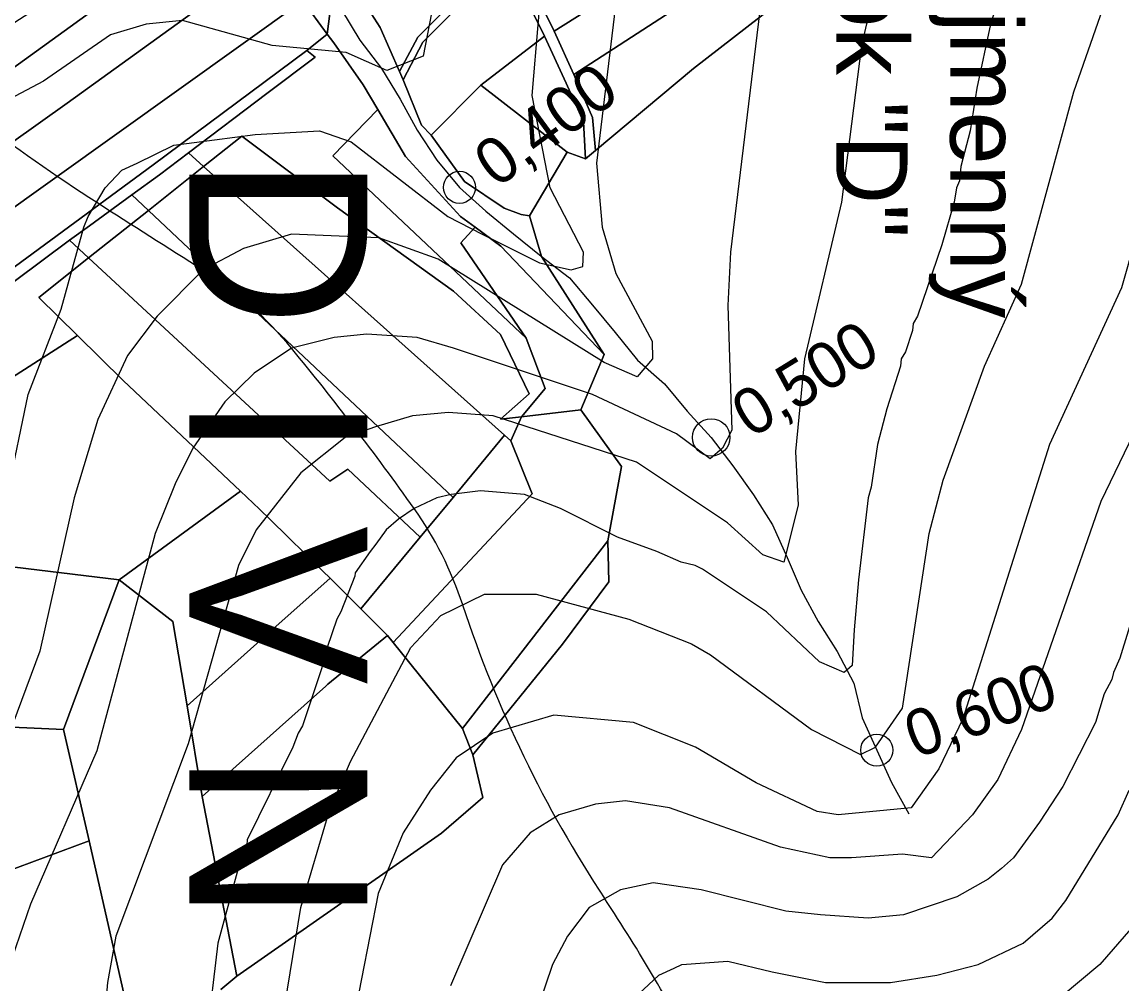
# Model space of a CAD drawing. Extents: x -510989 to -501240, y -1184665 to -1176098.
# Drawn here: x -504432.5 to -504123.7, y -1182442.4 to -1182172.4 of the extents above; entities that cross this region are included whole.
import ezdxf

# ---------------------------------------------------------------- set-up
doc = ezdxf.new("R2010")
doc.units = 0
for name, color, linetype in [('lesni_pozemek', 7, 'Continuous'), ('NAVRH_rozvodnice', 7, 'Continuous'), ('orna_puda', 7, 'Continuous'), ('ostatni_plocha_x_neplodna_puda', 7, 'Continuous'), ('ostatni_plocha_x_ostatni_komunikace', 7, 'Continuous'), ('popis', 7, 'Continuous'), ('STAV_zaplavove_uzemi', 7, 'Continuous'), ('trasovani_toku', 7, 'Continuous'), ('trvaly_travni_porost', 7, 'Continuous'), ('vodni_plocha_x_zamokrena_plocha', 7, 'Continuous'), ('vrstevnice_01', 7, 'Continuous'), ('vrstevnice_02', 7, 'Continuous'), ('zahrada', 7, 'Continuous')]:
    doc.layers.add(name, color=color, linetype=linetype)

msp = doc.modelspace()

# ---------------------------------------------------------------- linework, layer by layer
at = {"layer": 'lesni_pozemek'}
for points in [[(-504068.72, -1182002.53), (-504071.49, -1182011.25), (-504079.83, -1182036.37), (-504112.59, -1182060.48), (-504143.77, -1182081.92), (-504186.66, -1182113.76), (-504247.56, -1182152.56), (-504283.09, -1182175.02), (-504283.14, -1182174.9), (-504290.59, -1182160.1), (-504294.81, -1182152.48), (-504254.01, -1182125.59), (-504198.98, -1182091.04), (-504175.66, -1182074.94), (-504143.34, -1182053.99), (-504125.1, -1182042.26), (-504106.59, -1182028.7), (-504086.07, -1182014.15)], [(-504079.83, -1182036.37), (-504083.78, -1182048.25), (-504106.04, -1182069.91), (-504133.82, -1182091.15), (-504156, -1182106.69), (-504184.3, -1182127.21), (-504204.22, -1182139.3), (-504250.24, -1182169.45), (-504277.6, -1182187.17), (-504283.09, -1182175.02), (-504247.56, -1182152.56), (-504186.66, -1182113.76), (-504143.77, -1182081.92), (-504112.59, -1182060.48)], [(-504083.78, -1182048.25), (-504090.32, -1182076.47), (-504131.78, -1182103.26), (-504202.8, -1182153.45), (-504243.96, -1182185.46), (-504271.53, -1182208.49), (-504272.39, -1182199.18), (-504277.6, -1182187.17), (-504250.24, -1182169.45), (-504204.22, -1182139.3), (-504184.3, -1182127.21), (-504156, -1182106.69), (-504133.82, -1182091.15), (-504106.04, -1182069.91)], [(-504305.26, -1182230.02), (-504298.05, -1182235.35), (-504269.06, -1182265.74), (-504275.64, -1182281.24), (-504292.31, -1182283.2), (-504285.66, -1182275.25), (-504291, -1182261.15), (-504309.34, -1182234.41)], [(-504275.64, -1182281.24), (-504264.16, -1182297.21), (-504268.04, -1182318.06), (-504308.84, -1182370.71), (-504328.28, -1182346.58), (-504289.27, -1182304.87), (-504295.24, -1182290), (-504292.31, -1182283.2)], [(-504267.78, -1182329.59), (-504280.79, -1182347.05), (-504305.99, -1182378.07), (-504308.84, -1182370.71), (-504268.04, -1182318.06)], [(-504328.28, -1182346.58), (-504308.84, -1182370.71), (-504305.99, -1182378.07), (-504303.16, -1182390.12), (-504314.76, -1182400.07), (-504372.24, -1182440.22), (-504381.93, -1182389.79), (-504347.21, -1182358.81), (-504346.65, -1182358.31), (-504329.89, -1182344.59)]]:
    msp.add_lwpolyline(points, close=True, dxfattribs=at)
for points in [[(-504376.66, -1182443.95), (-504372.24, -1182440.22), (-504314.76, -1182400.07), (-504303.16, -1182390.12), (-504305.99, -1182378.07), (-504280.79, -1182347.05), (-504267.78, -1182329.59), (-504268.04, -1182318.06), (-504264.16, -1182297.21), (-504275.64, -1182281.24), (-504269.06, -1182265.74), (-504286.67, -1182238.23), (-504290.05, -1182226.8), (-504279.49, -1182208.91), (-504274.3, -1182210.8), (-504271.53, -1182208.49), (-504243.96, -1182185.46), (-504202.8, -1182153.45)], [(-504403.28, -1182448.04), (-504413.7, -1182402.29), (-504420.91, -1182371), (-504405.21, -1182329.03), (-504390.17, -1182340.64), (-504386.19, -1182364.4), (-504381.93, -1182389.79), (-504372.24, -1182440.22), (-504376.66, -1182443.95)]]:
    msp.add_lwpolyline(points, dxfattribs=at)
at = {"layer": 'NAVRH_rozvodnice'}
for centre, radius, start, end in [((-504179.82, -1181859.15), 431.37, 231.9831, 237.5079), ((-480733.79, -1145045.13), 44077.55, 237.507854, 237.553859), ((-504438.36, -1182331.14), 105.63, 39.4656, 57.5539), ((-504963.66, -1182763.63), 786.06, 35.33582, 39.46563), ((-504405.02, -1182367.57), 101.27, 18.1655, 35.3358), ((-503981.31, -1182228.55), 344.67, 198.1655, 213.444), ((-504699.48, -1182702.89), 516.01, 27.5774, 33.444)]:
    msp.add_arc(centre, radius, start, end, dxfattribs=at)
at = {"layer": 'orna_puda'}
for points in [[(-504296.61, -1182154.49), (-504285.85, -1182176.41), (-504303.7, -1182190.17), (-504317.67, -1182204.14), (-504320.38, -1182201.37), (-504325.46, -1182188.63), (-504319.98, -1182178.04)], [(-504401.67, -1182220.91), (-504397.03, -1182225.28), (-504408.48, -1182234.4), (-504413.81, -1182238.64), (-504419.19, -1182233.67), (-504413.59, -1182229.59)], [(-504413.81, -1182238.64), (-504427.75, -1182249.74), (-504416.94, -1182260.38), (-504455.08, -1182284.85), (-504465.07, -1182263.73), (-504442.16, -1182250.8), (-504419.19, -1182233.67)], [(-504416.94, -1182260.38), (-504404.07, -1182273.05), (-504371.13, -1182304.08), (-504405.21, -1182329.03), (-504444.65, -1182324.26), (-504456.03, -1182309.1), (-504443.24, -1182300.77), (-504455.08, -1182284.85)], [(-504480.07, -1182319.98), (-504444.65, -1182324.26), (-504405.21, -1182329.03), (-504420.91, -1182371), (-504468.5, -1182368.82)], [(-504420.91, -1182371), (-504413.7, -1182402.29), (-504466.11, -1182421.72), (-504480.27, -1182396.41), (-504483.5, -1182390.37), (-504491.33, -1182376), (-504468.5, -1182368.82)]]:
    msp.add_lwpolyline(points, close=True, dxfattribs=at)
at = {"layer": 'ostatni_plocha_x_neplodna_puda'}
for points in [[(-504297.66, -1182152.71), (-504296.61, -1182154.49), (-504319.98, -1182178.04), (-504325.46, -1182188.63), (-504326.5, -1182186.31), (-504321.4, -1182176.63)], [(-504285.85, -1182176.41), (-504279.78, -1182189.61), (-504274.9, -1182200.44), (-504274.3, -1182210.8), (-504279.49, -1182208.91), (-504303.7, -1182190.17)], [(-504303.7, -1182190.17), (-504279.49, -1182208.91), (-504290.05, -1182226.8), (-504292.36, -1182226.4), (-504297.17, -1182224.62), (-504308.32, -1182217.16), (-504317.67, -1182204.14)]]:
    msp.add_lwpolyline(points, close=True, dxfattribs=at)
at = {"layer": 'ostatni_plocha_x_ostatni_komunikace'}
msp.add_lwpolyline([(-504290.59, -1182160.1), (-504283.14, -1182174.9), (-504283.09, -1182175.02), (-504277.6, -1182187.17), (-504272.39, -1182199.18), (-504271.53, -1182208.49), (-504274.3, -1182210.8), (-504274.9, -1182200.44), (-504279.78, -1182189.61), (-504285.85, -1182176.41), (-504296.61, -1182154.49)], dxfattribs=at)
msp.add_lwpolyline([(-504352.59, -1182180.39), (-504350.24, -1182182.27), (-504363.8, -1182192.51), (-504385.8, -1182209.12), (-504393.94, -1182215.27), (-504401.67, -1182220.91), (-504413.59, -1182229.59), (-504419.19, -1182233.67), (-504442.16, -1182250.8), (-504465.07, -1182263.73), (-504465.79, -1182262.2), (-504453.22, -1182254.78), (-504395.67, -1182212.5)], close=True, dxfattribs=at)
at = {"layer": 'STAV_zaplavove_uzemi'}
for points in [[(-502250.32, -1184002.61), (-502355.07, -1183875.41), (-502442.37, -1183790.61), (-502477.29, -1183700.82), (-502532.16, -1183578.61), (-502567.08, -1183448.91), (-502626.05, -1183402.34), (-502705.41, -1183380.59), (-502814.2, -1183349.87), (-502882.03, -1183297.39), (-502931.95, -1183237.24), (-503042.02, -1183107.97), (-503139.64, -1183018.94), (-503222.14, -1182957.59), (-503308.56, -1182839.96), (-503316.24, -1182784.92), (-503330.32, -1182756.77), (-503348.24, -1182719.65), (-503334.16, -1182651.82), (-503323.92, -1182595.5), (-503313.68, -1182526.39), (-503294.1, -1182480.5), (-503251.86, -1182396.03), (-503229.34, -1182314.37), (-503216.1, -1182227.15), (-503242.43, -1182174.5), (-503271.86, -1182129.59), (-503287.34, -1182081.58), (-503343.88, -1182028.1), (-503361.79, -1182008.91), (-503396.35, -1181952.59), (-503442.43, -1181933.39), (-503497.46, -1181888.6), (-503525.62, -1181860.44), (-503528.18, -1181837.4), (-503548.66, -1181767.01), (-503558.9, -1181729.89), (-503576.82, -1181682.53), (-503578.1, -1181621.1), (-503567.86, -1181572.46), (-503552.5, -1181536.63), (-503538.04, -1181458.36), (-503518.33, -1181411.9), (-503509.88, -1181341.51), (-503497.21, -1181207.63), (-503499.77, -1181097.56), (-503498.02, -1181031.35), (-503510.82, -1180970.85), (-503549.22, -1180952.23), (-503571.32, -1180940.6), (-503605.07, -1180937.11), (-503651.61, -1180939.44), (-503671.39, -1180917.33), (-503679.53, -1180892.89), (-503713.27, -1180871.95), (-503727.24, -1180859.15), (-503734.22, -1180833.55), (-503728.4, -1180799.81), (-503741.2, -1180770.72), (-503722.82, -1180725.17), (-503721.54, -1180703.41), (-503731.78, -1180697.01), (-503767.61, -1180699.57), (-503790.65, -1180697.01), (-503817.53, -1180697.01), (-503861.04, -1180686.77), (-503889.2, -1180675.25), (-503900.72, -1180668.85), (-503953.2, -1180679.09), (-503997.99, -1180697.01), (-504063.27, -1180722.61), (-504109.34, -1180749.49), (-504142.62, -1180776.36), (-504177.18, -1180796.84), (-504211.73, -1180817.32), (-504414.98, -1180961.5), (-504472.7, -1180998.11), (-504544.51, -1181068.5), (-504600.82, -1181143.12), (-504621.94, -1181196.62), (-504641.65, -1181267.01), (-504660.25, -1181350.62), (-504634.7, -1181398.32), (-504617.66, -1181447.72), (-504600.62, -1181492.01), (-504587, -1181548.23), (-504592.11, -1181628.29), (-504569.96, -1181682.81), (-504568.26, -1181664.07), (-504554.63, -1181621.48), (-504547.82, -1181597.63)], [(-504826.46, -1182247.73), (-504827.62, -1182204.68), (-504817.15, -1182165.12), (-504791.55, -1182113.93), (-504727.56, -1182034.81), (-504708.94, -1182017.35), (-504669.38, -1181991.76), (-504649.6, -1181961.5), (-504628.66, -1181917.29), (-504601.9, -1181867.26), (-504597.24, -1181809.08), (-504585.16, -1181766.79), (-504596.8, -1181741.4), (-504604.2, -1181726.59), (-504633.82, -1181658.9), (-504646.51, -1181600.72), (-504660.26, -1181556.29), (-504751.04, -1181459.08), (-504798.4, -1181384.84), (-504826.55, -1181347.73), (-504862.39, -1181315.73), (-504866.23, -1181265.81), (-504862.39, -1181205.66), (-504853.43, -1181164.7), (-504793.92, -1181116.47), (-504755.84, -1181064.64), (-504725.17, -1181018.1), (-504649.01, -1180947.23), (-504594, -1180900.69), (-504545.35, -1180879.53), (-504377.38, -1180832.83), (-504317.01, -1180808.36), (-504368.93, -1180802.59), (-504426.63, -1180826.63), (-504542.02, -1180859.32)]]:
    msp.add_spline(points, degree=3, dxfattribs=at)
at = {"layer": 'trasovani_toku'}
for p, q in [((-504342.82, -1182168.97), (-504337.66, -1182177.54)), ((-504337.66, -1182177.54), (-504331.55, -1182185.46)), ((-504331.55, -1182185.46), (-504326.39, -1182194.02)), ((-504326.39, -1182194.02), (-504321.55, -1182202.77)), ((-504321.55, -1182202.77), (-504316.08, -1182211.15)), ((-504316.08, -1182211.15), (-504309.67, -1182218.82)), ((-504309.67, -1182218.82), (-504302.28, -1182225.55)), ((-504302.28, -1182225.55), (-504294.51, -1182231.86)), ((-504294.51, -1182231.86), (-504286.73, -1182238.13)), ((-504286.73, -1182238.13), (-504278.82, -1182244.25)), ((-504278.82, -1182244.25), (-504272.35, -1182251.88)), ((-504272.35, -1182251.88), (-504265.94, -1182259.56)), ((-504265.94, -1182259.56), (-504259.69, -1182267.36)), ((-504259.69, -1182267.36), (-504252.18, -1182273.96)), ((-504252.18, -1182273.96), (-504245.78, -1182281.65)), ((-504245.78, -1182281.65), (-504239.02, -1182289.01)), ((-504239.02, -1182289.01), (-504232.94, -1182296.96)), ((-504232.94, -1182296.96), (-504227.16, -1182305.11)), ((-504227.16, -1182305.11), (-504221.83, -1182313.58)), ((-504221.83, -1182313.58), (-504217.71, -1182322.69)), ((-504217.71, -1182322.69), (-504213.74, -1182331.87)), ((-504213.74, -1182331.87), (-504208.96, -1182340.65)), ((-504208.96, -1182340.65), (-504203.63, -1182349.11)), ((-504203.63, -1182349.11), (-504199, -1182357.98)), ((-504199, -1182357.98), (-504196.66, -1182367.7)), ((-504196.66, -1182367.7), (-504192.54, -1182376.81)), ((-504192.54, -1182376.81), (-504188.42, -1182385.92)), ((-504188.42, -1182385.92), (-504183.57, -1182394.67))]:
    msp.add_line(p, q, dxfattribs=at)
for centre, radius in [((-504309.67, -1182218.82), 4.5), ((-504239.02, -1182289.01), 5.25), ((-504192.54, -1182376.81), 4.5)]:
    msp.add_circle(centre, radius, dxfattribs=at)
at = {"layer": 'trvaly_travni_porost'}
for points in [[(-504314.47, -1182120), (-504311.85, -1182128.77), (-504344.13, -1182154.64), (-504346.88, -1182175.86), (-504353.65, -1182166.43), (-504352.13, -1182148.32)], [(-504302.3, -1182144.88), (-504297.66, -1182152.71), (-504321.4, -1182176.63), (-504326.5, -1182186.31), (-504331.99, -1182173.98), (-504334.45, -1182170.06)], [(-504353.65, -1182166.43), (-504346.88, -1182175.86), (-504352.59, -1182180.39), (-504395.67, -1182212.5), (-504453.22, -1182254.78), (-504465.79, -1182262.2), (-504467.91, -1182263.54), (-504476.57, -1182269.03), (-504492.22, -1182275.33), (-504492.66, -1182275.52), (-504493.28, -1182274.43), (-504489.08, -1182272.07), (-504492.23, -1182266.68), (-504481.86, -1182258.6), (-504483.1, -1182256.43), (-504476.86, -1182252.18), (-504475.59, -1182253.59)], [(-504344.94, -1182178.27), (-504336.74, -1182190.02), (-504332.65, -1182196.92), (-504345.29, -1182209.96), (-504291, -1182261.15), (-504285.66, -1182275.25), (-504292.31, -1182283.2), (-504298.13, -1182283.88), (-504290.15, -1182276.75), (-504298.19, -1182260.12), (-504311.37, -1182248), (-504343.92, -1182224.61), (-504370.84, -1182204.43), (-504381.52, -1182212.94), (-504385.8, -1182209.12), (-504363.8, -1182192.51), (-504350.24, -1182182.27), (-504352.59, -1182180.39), (-504346.88, -1182175.86)], [(-504332.65, -1182196.92), (-504324.81, -1182210.17), (-504309.39, -1182226.97), (-504305.26, -1182230.02), (-504309.34, -1182234.41), (-504291, -1182261.15), (-504345.29, -1182209.96)], [(-504370.84, -1182204.43), (-504343.92, -1182224.61), (-504311.37, -1182248), (-504298.19, -1182260.12), (-504290.15, -1182276.75), (-504298.13, -1182283.88), (-504292.31, -1182283.2), (-504295.24, -1182290), (-504297.05, -1182288.39), (-504381.52, -1182212.94)], [(-504385.8, -1182209.12), (-504381.52, -1182212.94), (-504397.03, -1182225.28), (-504401.67, -1182220.91), (-504393.94, -1182215.27)], [(-504381.52, -1182212.94), (-504297.05, -1182288.39), (-504311.49, -1182305.85), (-504397.03, -1182225.28)], [(-504397.03, -1182225.28), (-504311.49, -1182305.85), (-504320.74, -1182317.04), (-504341.03, -1182297.93), (-504346.11, -1182301.26), (-504413.81, -1182238.64), (-504408.48, -1182234.4)], [(-504413.81, -1182238.64), (-504346.11, -1182301.26), (-504341.03, -1182297.93), (-504320.74, -1182317.04), (-504337.36, -1182337.15), (-504346.01, -1182328.54), (-504348.03, -1182326.53), (-504362.71, -1182312.13), (-504365.85, -1182309.13), (-504371.13, -1182304.08), (-504404.07, -1182273.05), (-504416.94, -1182260.38), (-504427.75, -1182249.74)], [(-504297.05, -1182288.39), (-504295.24, -1182290), (-504289.27, -1182304.87), (-504328.28, -1182346.58), (-504329.89, -1182344.59), (-504337.36, -1182337.15), (-504320.74, -1182317.04), (-504311.49, -1182305.85)], [(-504371.13, -1182304.08), (-504365.85, -1182309.13), (-504362.71, -1182312.13), (-504348.03, -1182326.53), (-504346.01, -1182328.54), (-504361.24, -1182342.13), (-504386.19, -1182364.4), (-504390.17, -1182340.64), (-504405.21, -1182329.03)], [(-504346.01, -1182328.54), (-504337.36, -1182337.15), (-504329.89, -1182344.59), (-504346.65, -1182358.31), (-504347.21, -1182358.81), (-504381.93, -1182389.79), (-504386.19, -1182364.4), (-504361.24, -1182342.13)], [(-504466.11, -1182421.72), (-504413.7, -1182402.29), (-504403.28, -1182448.04), (-504410.51, -1182449.89), (-504400.59, -1182485.45), (-504410.37, -1182489.19), (-504424.1, -1182495.87), (-504403.05, -1182551.15), (-504367.8, -1182641.43), (-504375.6, -1182644.92), (-504398.36, -1182588.59), (-504414.39, -1182547.28), (-504429.03, -1182513.42), (-504437.22, -1182494.46), (-504437.28, -1182494.12), (-504457.14, -1182456.86)]]:
    msp.add_lwpolyline(points, close=True, dxfattribs=at)
at = {"layer": 'vodni_plocha_x_zamokrena_plocha'}
msp.add_lwpolyline([(-504344.13, -1182154.64), (-504335.84, -1182167.85), (-504334.45, -1182170.06), (-504331.99, -1182173.98), (-504326.5, -1182186.31), (-504325.46, -1182188.63), (-504320.38, -1182201.37), (-504317.67, -1182204.14), (-504308.32, -1182217.16), (-504297.17, -1182224.62), (-504292.36, -1182226.4), (-504290.05, -1182226.8), (-504286.67, -1182238.23), (-504269.06, -1182265.74), (-504298.05, -1182235.35), (-504305.26, -1182230.02), (-504309.39, -1182226.97), (-504324.81, -1182210.17), (-504332.65, -1182196.92), (-504336.74, -1182190.02), (-504344.94, -1182178.27), (-504346.88, -1182175.86)], close=True, dxfattribs=at)
at = {"layer": 'vrstevnice_01'}
for points in [[(-504442.31, -1182332), (-504430.81, -1182277), (-504421.5, -1182253), (-504415.19, -1182230), (-504413.91, -1182227), (-504409.19, -1182219), (-504404.5, -1182214), (-504400.19, -1182212), (-504389.91, -1182207), (-504367.09, -1182204), (-504349, -1182203), (-504340.09, -1182206), (-504313, -1182227), (-504303.31, -1182232), (-504287.19, -1182240), (-504278.31, -1182242), (-504275.09, -1182241), (-504274.91, -1182237), (-504284.19, -1182219), (-504289.31, -1182193), (-504285.69, -1182151)], [(-504225, -1182166), (-504233.59, -1182237), (-504234.31, -1182252), (-504233.19, -1182287), (-504235.81, -1182292), (-504239.31, -1182295), (-504248.81, -1182288), (-504272.31, -1182277), (-504311.41, -1182264), (-504321.59, -1182261), (-504335.69, -1182260), (-504344.91, -1182261), (-504356.81, -1182264), (-504367.31, -1182271), (-504375.59, -1182279), (-504384.59, -1182292), (-504389.5, -1182302), (-504395.09, -1182316), (-504411.5, -1182377), (-504430.09, -1182420), (-504435.31, -1182435), (-504437.5, -1182446)], [(-504158.41, -1182166), (-504160.59, -1182173), (-504164.41, -1182191), (-504166.31, -1182203), (-504168.91, -1182213), (-504169.31, -1182217), (-504170.19, -1182219), (-504170.81, -1182223), (-504174.31, -1182235), (-504181.09, -1182255), (-504182.31, -1182257), (-504182.5, -1182259), (-504184.5, -1182265), (-504185.69, -1182267), (-504185.91, -1182269), (-504189.69, -1182281), (-504192.31, -1182291), (-504194.09, -1182303), (-504194.91, -1182306), (-504197.69, -1182329), (-504198.91, -1182343), (-504199.41, -1182353), (-504201.69, -1182355), (-504208.59, -1182352), (-504223.5, -1182338), (-504241.5, -1182326), (-504243.5, -1182325), (-504247.41, -1182324), (-504254.31, -1182321), (-504265.31, -1182317), (-504281.31, -1182309), (-504291.41, -1182305), (-504303.81, -1182304), (-504312, -1182305), (-504316.09, -1182306), (-504322.41, -1182309), (-504326.81, -1182312), (-504330.31, -1182315), (-504333.19, -1182319), (-504334.81, -1182321), (-504339, -1182327), (-504339.09, -1182328), (-504343, -1182338), (-504344.09, -1182340), (-504346.81, -1182348), (-504348.41, -1182354), (-504353.81, -1182370), (-504355, -1182372), (-504356.5, -1182376), (-504369.31, -1182402), (-504369.5, -1182405), (-504371.59, -1182409), (-504377.5, -1182431), (-504380.59, -1182457)], [(-504096.41, -1182170), (-504105.69, -1182189), (-504111.59, -1182204), (-504123.81, -1182247), (-504144.09, -1182291), (-504168.41, -1182368), (-504175.09, -1182382), (-504182.91, -1182393), (-504203.41, -1182395), (-504209.31, -1182394), (-504226.41, -1182386), (-504243.41, -1182376), (-504260.81, -1182369), (-504283.19, -1182367), (-504300.31, -1182372), (-504310.59, -1182379), (-504317.81, -1182388), (-504325.5, -1182400), (-504332.5, -1182417), (-504339.5, -1182453), (-504345.69, -1182477)], [(-504120, -1182337), (-504124.31, -1182351), (-504126.09, -1182355), (-504126.5, -1182357), (-504128.69, -1182361), (-504131.09, -1182369), (-504140.31, -1182387), (-504146.81, -1182397), (-504154.19, -1182407), (-504157.5, -1182410), (-504161.31, -1182413), (-504170.09, -1182418), (-504185, -1182423), (-504195, -1182424), (-504208.31, -1182423), (-504218.09, -1182422), (-504241.81, -1182416), (-504255.31, -1182414), (-504264.5, -1182416), (-504273.31, -1182421), (-504279.41, -1182429), (-504283.59, -1182437), (-504291.69, -1182461)], [(-504121.19, -1182427), (-504129.91, -1182437), (-504140.81, -1182446)]]:
    msp.add_lwpolyline(points, dxfattribs=at)
at = {"layer": 'vrstevnice_02'}
for points in [[(-504190.81, -1182153), (-504196.81, -1182179), (-504202.41, -1182223), (-504212.81, -1182267), (-504215.31, -1182293), (-504214.59, -1182308), (-504218.59, -1182324), (-504224.5, -1182322), (-504234.41, -1182313), (-504260, -1182296), (-504300.19, -1182283), (-504312.81, -1182282), (-504322.91, -1182283), (-504333.31, -1182286), (-504341.81, -1182289), (-504354.19, -1182299), (-504366.81, -1182315), (-504371.69, -1182325), (-504385.91, -1182375), (-504406.19, -1182429), (-504408.5, -1182442), (-504412.41, -1182489)], [(-504173.91, -1182301), (-504162.31, -1182269), (-504151.91, -1182246), (-504137.19, -1182192), (-504124.31, -1182155)], [(-504265.31, -1182163), (-504271.19, -1182212), (-504269.59, -1182230), (-504265.81, -1182243), (-504255.59, -1182262), (-504255.5, -1182267), (-504259.81, -1182272), (-504269.09, -1182268), (-504315.69, -1182239), (-504332.31, -1182233), (-504356.81, -1182232), (-504370.31, -1182236), (-504381.69, -1182242), (-504394.59, -1182255), (-504402.91, -1182266), (-504411.19, -1182284), (-504417.91, -1182306), (-504427.5, -1182349), (-504439.09, -1182380), (-504459.69, -1182418), (-504464.5, -1182430), (-504469.31, -1182447)], [(-504317, -1182167), (-504319.91, -1182182), (-504330.09, -1182186), (-504341.5, -1182181), (-504362.31, -1182179), (-504387.41, -1182172), (-504397.69, -1182173), (-504407.69, -1182176), (-504426.5, -1182189), (-504445.5, -1182199), (-504449.31, -1182203), (-504453.31, -1182212), (-504455, -1182232), (-504463.19, -1182274), (-504466.91, -1182315), (-504469.81, -1182326), (-504476.59, -1182341), (-504483.09, -1182352), (-504503.31, -1182377), (-504509.59, -1182389), (-504514.31, -1182402), (-504518.5, -1182433), (-504521.91, -1182450)], [(-504044.59, -1182168), (-504070.31, -1182194), (-504082.5, -1182211), (-504091.31, -1182225), (-504098.91, -1182241), (-504102.09, -1182250), (-504129.59, -1182307), (-504151.91, -1182371), (-504158.59, -1182385), (-504165.69, -1182395), (-504177.19, -1182407), (-504185.31, -1182406), (-504199.59, -1182407), (-504205.69, -1182407)], [(-504362.59, -1182472), (-504354.19, -1182421), (-504346.31, -1182394), (-504340.31, -1182380), (-504323.31, -1182348), (-504314.91, -1182339), (-504302.69, -1182333), (-504288.19, -1182333), (-504262.19, -1182340), (-504244.59, -1182347), (-504239.19, -1182350), (-504210.91, -1182371), (-504197.09, -1182378), (-504192.91, -1182376), (-504185.31, -1182365), (-504177.81, -1182316), (-504173.91, -1182301)], [(-504265.19, -1182453), (-504261.41, -1182447), (-504258, -1182444), (-504253.69, -1182440), (-504249.41, -1182438), (-504247.31, -1182437), (-504234.31, -1182436), (-504221.91, -1182439), (-504206.91, -1182442), (-504198.81, -1182442), (-504188.69, -1182442), (-504175.69, -1182440), (-504164.09, -1182437), (-504151.41, -1182431), (-504143.31, -1182424), (-504139.5, -1182419), (-504124.81, -1182395), (-504121.69, -1182388)], [(-504205.69, -1182407), (-504219.59, -1182404), (-504250.69, -1182393), (-504263.09, -1182391), (-504271.5, -1182392), (-504281.69, -1182395), (-504289.81, -1182400), (-504297.59, -1182409), (-504312.19, -1182443)]]:
    msp.add_lwpolyline(points, dxfattribs=at)
at = {"layer": 'zahrada'}
for points in [[(-504387.57, -1182142.78), (-504383.45, -1182139.96), (-504376.78, -1182143.18), (-504466.31, -1182207.92), (-504476.45, -1182215.31), (-504483.4, -1182220.38), (-504494.22, -1182228.28), (-504501.07, -1182219.07), (-504502.34, -1182217.36), (-504489.32, -1182207.85), (-504419.7, -1182162.8)], [(-504376.78, -1182143.18), (-504368.66, -1182152.01), (-504363.88, -1182155.07), (-504373.53, -1182161.72), (-504419.83, -1182195.19), (-504466.77, -1182228.61), (-504468.64, -1182226.04), (-504475.05, -1182217.23), (-504476.45, -1182215.31), (-504466.31, -1182207.92)], [(-504363.88, -1182155.07), (-504356.12, -1182160.72), (-504353.65, -1182166.43), (-504475.59, -1182253.59), (-504476.86, -1182252.18), (-504485.11, -1182241.73), (-504473.77, -1182233.62), (-504466.77, -1182228.61), (-504419.83, -1182195.19), (-504373.53, -1182161.72)]]:
    msp.add_lwpolyline(points, close=True, dxfattribs=at)

# ---------------------------------------------------------------- texts
at = {"layer": 'NAVRH_rozvodnice'}
for s, p in [('Bezejmenný', (-504171.91, -1182108.4)), ('přítok "D"', (-504203.91, -1182120.38))]:
    msp.add_text(s, height=20, rotation=270, dxfattribs=at).set_placement(p)
at = {"layer": 'popis'}
msp.add_text('D I V N I C E', height=50, rotation=270, dxfattribs=at).set_placement((-504385.57, -1182209.82))
at = {"layer": 'trasovani_toku'}
for s, rotation, p in [('0,400', 36.0965, (-504299.27, -1182219.23)), ('0,500', 31.6505, (-504227.84, -1182289.43)), ('0,600', 20.6261, (-504181.53, -1182379.23))]:
    msp.add_text(s, height=13, rotation=rotation, dxfattribs=at).set_placement(p)

doc.saveas('drawing.dxf')
